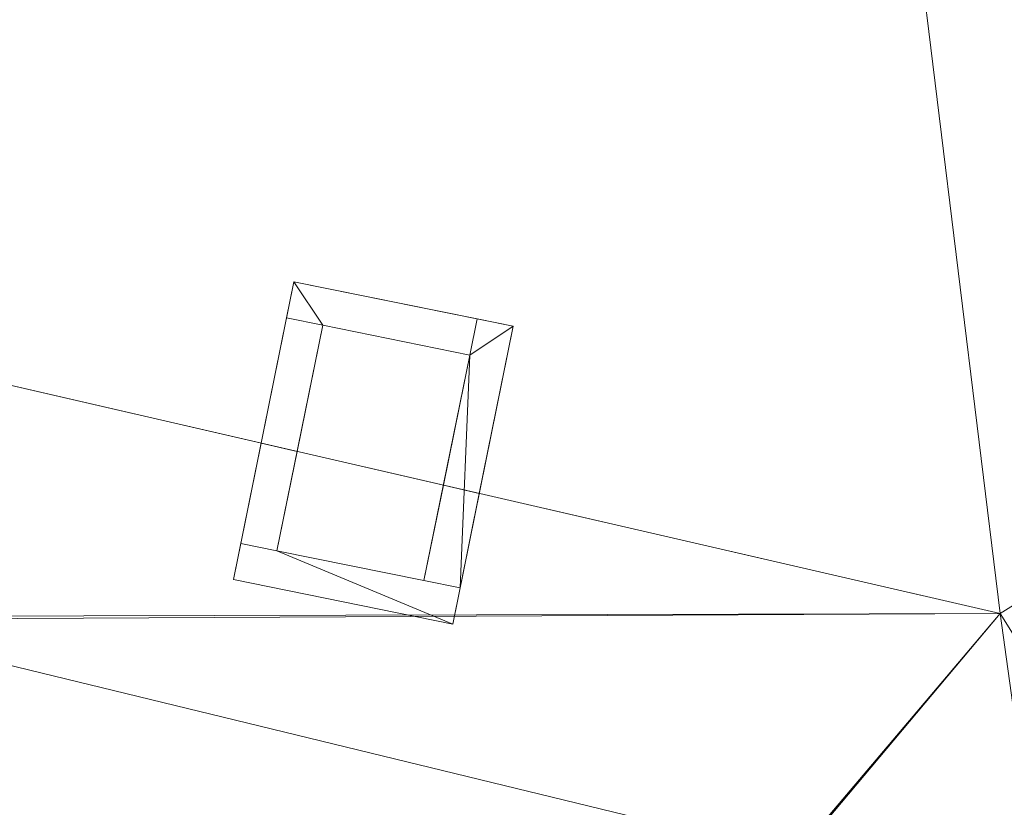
# Model space of a CAD drawing. Header units: millimetres. Extents: x -430348 to -225823, y -86243 to 5084.
# Tile 824 of 1056: x -322150 to -318149, y -68114 to -64911. Entities that reach past the tile are written whole.
import ezdxf

# ---------------------------------------------------------------- set-up
doc = ezdxf.new("R2010")
doc.units = ezdxf.units.MM
doc.layers.add('A-ROOF', color=132, linetype='Continuous', lineweight=9)
doc.layers.add('A-WALL', color=113, linetype='Continuous', lineweight=9)

msp = doc.modelspace()

# ---------------------------------------------------------------- meshes
at = {"layer": 'A-ROOF'}
mesh = msp.add_polyface(dxfattribs=at)
corners = [(-317760.1, -60235.7, 64710), (-316073.9, -62934.2, 66314.9), (-316906.2, -66539.3, 66314.9), (-318592.4, -63840.9, 64710)]
mesh.append_faces([[corners[k] for k in face] for face in [(3, 0, 1, 2)]])
mesh = msp.add_polyface(dxfattribs=at)
corners = [(-317760.1, -60235.7, 64832.8), (-318592.4, -63840.9, 64832.8), (-316906.2, -66539.3, 66437.7), (-316073.9, -62934.2, 66437.7)]
mesh.append_faces([[corners[k] for k in face] for face in [(3, 0, 1, 2)]])
mesh = msp.add_polyface(dxfattribs=at)
corners = [(-318592.4, -63840.9, 64710), (-316906.2, -66539.3, 66314.9), (-318165.5, -67326.2, 67063.9), (-332868.8, -63931.7, 67063.9), (-332936.9, -63916, 67063.9), (-332194.6, -60700.6, 64710), (-332126.4, -60716.3, 64710)]
mesh.append_faces([[corners[k] for k in face] for face in [(0, 3, 6)]], dxfattribs={"vtx0": -1, "vtx1": -1})
mesh.append_faces([[corners[k] for k in face] for face in [(5, 6, 3, 4)]], dxfattribs={"vtx1": -1})
mesh.append_faces([[corners[k] for k in face] for face in [(0, 1, 2, 3)]], dxfattribs={"vtx3": -1})
mesh = msp.add_polyface(dxfattribs=at)
corners = [(-318592.4, -63840.9, 64832.8), (-332194.6, -60700.6, 64832.8), (-332936.9, -63916, 67186.7), (-318165.5, -67326.2, 67186.7), (-316906.2, -66539.3, 66437.7)]
mesh.append_faces([[corners[k] for k in face] for face in [(3, 4, 0)]], dxfattribs={"vtx2": -1})
mesh.append_faces([[corners[k] for k in face] for face in [(0, 1, 2, 3)]], dxfattribs={"vtx3": -1})
mesh = msp.add_polyface(dxfattribs=at)
corners = [(-315692.4, -71284, 64710), (-318165.5, -67326.2, 67063.9), (-316906.2, -66539.3, 66314.9), (-316073.9, -62934.2, 66314.9), (-313375.4, -61248, 64710)]
mesh.append_faces([[corners[k] for k in face] for face in [(2, 0, 1)]], dxfattribs={"vtx0": -1})
mesh.append_faces([[corners[k] for k in face] for face in [(2, 3, 4, 0)]], dxfattribs={"vtx3": -1})
mesh = msp.add_polyface(dxfattribs=at)
corners = [(-315692.4, -71284, 64832.8), (-313375.4, -61248, 64832.8), (-316073.9, -62934.2, 66437.7), (-316906.2, -66539.3, 66437.7), (-318165.5, -67326.2, 67186.7)]
mesh.append_faces([[corners[k] for k in face] for face in [(4, 0, 3)]], dxfattribs={"vtx1": -1})
mesh.append_faces([[corners[k] for k in face] for face in [(1, 2, 3, 0)]], dxfattribs={"vtx2": -1})
mesh = msp.add_polyface(dxfattribs=at)
corners = [(-333251.5, -67230.2, 64710), (-333611.1, -67147.1, 64710), (-333679.3, -67131.4, 64710), (-332936.9, -63916, 67063.9), (-332868.8, -63931.7, 67063.9), (-318165.5, -67326.2, 67063.9), (-315692.4, -71284, 64710), (-317681.3, -70824.8, 64710), (-317690.1, -70822.8, 64710), (-318995, -68313.3, 66244.7), (-321237.9, -70003.7, 64710), (-321247.5, -70001.5, 64710), (-321653.8, -69907.7, 64710), (-321663.7, -69905.4, 64710), (-322956.8, -67350.6, 66278.2), (-325209.1, -69086.9, 64710), (-325220, -69084.4, 64710), (-329743.8, -68040, 64710), (-329753.7, -68037.7, 64710), (-331029.5, -65517.1, 66257.1)]
mesh.append_faces([[corners[k] for k in face] for face in [(4, 2, 3)]], dxfattribs={"vtx0": -1})
mesh.append_faces([[corners[k] for k in face] for face in [(14, 5, 9)]], dxfattribs={"vtx0": -1, "vtx1": -1, "vtx2": -1})
mesh.append_faces([[corners[k] for k in face] for face in [(14, 19, 4, 5)]], dxfattribs={"vtx0": -1, "vtx1": -1, "vtx3": -1})
mesh.append_faces([[corners[k] for k in face] for face in [(4, 19, 0)]], dxfattribs={"vtx0": -1, "vtx2": -1})
mesh.append_faces([[corners[k] for k in face] for face in [(16, 17, 14, 15), (6, 7, 5)]], dxfattribs={"vtx1": -1})
mesh.append_faces([[corners[k] for k in face] for face in [(1, 2, 4, 0)]], dxfattribs={"vtx1": -1, "vtx2": -1})
mesh.append_faces([[corners[k] for k in face] for face in [(17, 18, 19, 14), (7, 8, 9, 5), (12, 13, 14, 9)]], dxfattribs={"vtx2": -1, "vtx3": -1})
mesh.append_faces([[corners[k] for k in face] for face in [(9, 10, 11, 12)]], dxfattribs={"vtx3": -1})
mesh = msp.add_polyface(dxfattribs=at)
corners = [(-333679.3, -67131.4, 64832.8), (-333262.4, -67227.7, 64832.8), (-331027.1, -65504.5, 66389.1), (-329743.8, -68040, 64832.8), (-325220, -69084.4, 64832.8), (-322954.5, -67337.9, 66410.2), (-321653.8, -69907.7, 64832.8), (-321247.5, -70001.5, 64832.8), (-318993, -68302.4, 66375.5), (-317681.3, -70824.8, 64832.8), (-315692.4, -71284, 64832.8), (-318165.5, -67326.2, 67186.7), (-332936.9, -63916, 67186.7)]
mesh.append_faces([[corners[k] for k in face] for face in [(5, 2, 3, 4)]], dxfattribs={"vtx0": -1})
mesh.append_faces([[corners[k] for k in face] for face in [(12, 2, 5, 11)]], dxfattribs={"vtx0": -1, "vtx1": -1, "vtx2": -1})
mesh.append_faces([[corners[k] for k in face] for face in [(5, 6, 8, 11)]], dxfattribs={"vtx1": -1, "vtx2": -1, "vtx3": -1})
mesh.append_faces([[corners[k] for k in face] for face in [(9, 10, 11, 8), (6, 7, 8)]], dxfattribs={"vtx2": -1})
mesh.append_faces([[corners[k] for k in face] for face in [(12, 0, 1, 2)]], dxfattribs={"vtx3": -1})
mesh = msp.add_polyface(dxfattribs=at)
corners = [(-321281.6, -67188, 68047.2), (-321035.9, -65976.7, 68047.2), (-320144.4, -66157.6, 68047.2), (-320390.2, -67368.8, 68047.2)]
mesh.append_faces([[corners[k] for k in face] for face in [(3, 0, 1, 2)]])
mesh = msp.add_polyface(dxfattribs=at)
corners = [(-321035.9, -65976.7, 68247.2), (-321281.6, -67188, 68247.2), (-320390.2, -67368.8, 68247.2), (-320144.4, -66157.6, 68247.2)]
mesh.append_faces([[corners[k] for k in face] for face in [(3, 0, 1, 2)]])
mesh = msp.add_polyface(dxfattribs=at)
corners = [(-321281.6, -67188, 68247.2), (-321035.9, -65976.7, 68247.2), (-321035.9, -65976.7, 68047.2), (-321281.6, -67188, 68047.2)]
mesh.append_faces([[corners[k] for k in face] for face in [(1, 2, 3, 0)]])
mesh = msp.add_polyface(dxfattribs=at)
corners = [(-321035.9, -65976.7, 68247.2), (-320144.4, -66157.6, 68247.2), (-320144.4, -66157.6, 68047.2), (-321035.9, -65976.7, 68047.2)]
mesh.append_faces([[corners[k] for k in face] for face in [(0, 1, 2, 3)]])
mesh = msp.add_polyface(dxfattribs=at)
corners = [(-320144.4, -66157.6, 68247.2), (-320390.2, -67368.8, 68247.2), (-320390.2, -67368.8, 68047.2), (-320144.4, -66157.6, 68047.2)]
mesh.append_faces([[corners[k] for k in face] for face in [(1, 2, 3, 0)]])
mesh = msp.add_polyface(dxfattribs=at)
corners = [(-320390.2, -67368.8, 68247.2), (-321281.6, -67188, 68247.2), (-321281.6, -67188, 68047.2), (-320390.2, -67368.8, 68047.2)]
mesh.append_faces([[corners[k] for k in face] for face in [(1, 2, 3, 0)]])
mesh = msp.add_polyface(dxfattribs=at)
corners = [(-321711.7, -70158.6, 64832.8), (-321653.8, -69907.7, 64832.8), (-322954.5, -67337.9, 66410.2), (-323509.9, -69743.5, 66410.2)]
mesh.append_faces([[corners[k] for k in face] for face in [(3, 0, 1, 2)]])
mesh = msp.add_polyface(dxfattribs=at)
corners = [(-321663.7, -69905.4, 64710), (-321721.6, -70156.3, 64710), (-323509.3, -69743.6, 66278.2), (-322956.8, -67350.6, 66278.2)]
mesh.append_faces([[corners[k] for k in face] for face in [(0, 1, 2, 3)]])
at = {"layer": 'A-WALL'}
mesh = msp.add_polyface(dxfattribs=at)
corners = [(-321035.9, -65976.7, 68047.2), (-321035.9, -65976.7, 66709.4), (-321065.7, -66123.7, 66816.3), (-321065.7, -66123.7, 68047.2)]
mesh.append_faces([[corners[k] for k in face] for face in [(0, 1, 2, 3)]])
mesh = msp.add_polyface(dxfattribs=at)
corners = [(-320291.4, -66127.8, 68047.2), (-321035.9, -65976.7, 68047.2), (-321065.7, -66123.7, 68047.2), (-320918.7, -66153.6, 68047.2), (-320321.3, -66274.8, 68047.2)]
mesh.append_faces([[corners[k] for k in face] for face in [(1, 2, 3)]], dxfattribs={"vtx2": -1})
mesh.append_faces([[corners[k] for k in face] for face in [(3, 4, 0, 1)]], dxfattribs={"vtx3": -1})
mesh = msp.add_polyface(dxfattribs=at)
corners = [(-321035.9, -65976.7, 66709.4), (-320291.4, -66127.8, 66694.9), (-320321.3, -66274.8, 66801.8), (-320918.7, -66153.6, 66813.4), (-321065.7, -66123.7, 66816.3)]
mesh.append_faces([[corners[k] for k in face] for face in [(4, 0, 3)]], dxfattribs={"vtx1": -1})
mesh.append_faces([[corners[k] for k in face] for face in [(1, 2, 3, 0)]], dxfattribs={"vtx2": -1})
mesh = msp.add_polyface(dxfattribs=at)
corners = [(-320291.4, -66127.8, 66694.9), (-321035.9, -65976.7, 66709.4), (-321035.9, -65976.7, 68047.2), (-320291.4, -66127.8, 68047.2)]
mesh.append_faces([[corners[k] for k in face] for face in [(3, 0, 1, 2)]])
mesh = msp.add_polyface(dxfattribs=at)
corners = [(-321065.7, -66123.7, 66816.3), (-321169, -66632.8, 67186.7), (-321251.8, -67040.9, 66889.8), (-321251.8, -67040.9, 68047.2), (-321065.7, -66123.7, 68047.2)]
mesh.append_faces([[corners[k] for k in face] for face in [(4, 0, 1)]], dxfattribs={"vtx2": -1})
mesh.append_faces([[corners[k] for k in face] for face in [(1, 2, 3, 4)]], dxfattribs={"vtx3": -1})
mesh = msp.add_polyface(dxfattribs=at)
corners = [(-321065.7, -66123.7, 68047.2), (-321251.8, -67040.9, 68047.2), (-321104.8, -67070.8, 68047.2), (-320918.7, -66153.6, 68047.2)]
mesh.append_faces([[corners[k] for k in face] for face in [(1, 2, 3, 0)]])
mesh = msp.add_polyface(dxfattribs=at)
corners = [(-321169, -66632.8, 67186.7), (-321065.7, -66123.7, 66816.3), (-320918.7, -66153.6, 66813.4), (-321022.8, -66666.6, 67186.7)]
mesh.append_faces([[corners[k] for k in face] for face in [(2, 3, 0, 1)]])
mesh = msp.add_polyface(dxfattribs=at)
corners = [(-320321.3, -66274.8, 66801.8), (-320321.3, -66274.8, 68047.2), (-320918.7, -66153.6, 68047.2), (-321065.7, -66123.7, 68047.2), (-321065.7, -66123.7, 66816.3), (-320918.7, -66153.6, 66813.4)]
mesh.append_faces([[corners[k] for k in face] for face in [(2, 3, 4, 5), (5, 0, 1, 2)]], dxfattribs={"vtx3": -1})
mesh = msp.add_polyface(dxfattribs=at)
corners = [(-321065.7, -66123.7, 66816.3), (-321065.7, -66123.7, 68047.2), (-320918.7, -66153.6, 68047.2), (-320918.7, -66153.6, 66813.4)]
mesh.append_faces([[corners[k] for k in face] for face in [(0, 1, 2, 3)]])
mesh = msp.add_polyface(dxfattribs=at)
corners = [(-320507.4, -67192, 66904.2), (-320507.4, -67192, 68047.2), (-320321.3, -66274.8, 68047.2), (-320291.4, -66127.8, 68047.2), (-320291.4, -66127.8, 66694.9), (-320321.3, -66274.8, 66801.8), (-320428.6, -66803.8, 67186.7)]
mesh.append_faces([[corners[k] for k in face] for face in [(5, 2, 3, 4)]], dxfattribs={"vtx0": -1})
mesh.append_faces([[corners[k] for k in face] for face in [(6, 2, 5)]], dxfattribs={"vtx0": -1, "vtx1": -1})
mesh.append_faces([[corners[k] for k in face] for face in [(1, 2, 6, 0)]], dxfattribs={"vtx1": -1})
mesh = msp.add_polyface(dxfattribs=at)
corners = [(-320360.4, -67221.8, 68047.2), (-320144.4, -66157.6, 68047.2), (-320291.4, -66127.8, 68047.2), (-320321.3, -66274.8, 68047.2), (-320507.4, -67192, 68047.2)]
mesh.append_faces([[corners[k] for k in face] for face in [(4, 0, 3)]], dxfattribs={"vtx1": -1})
mesh.append_faces([[corners[k] for k in face] for face in [(1, 2, 3, 0)]], dxfattribs={"vtx2": -1})
mesh = msp.add_polyface(dxfattribs=at)
corners = [(-320144.4, -66157.6, 66692), (-320282.4, -66837.5, 67186.7), (-320428.6, -66803.8, 67186.7), (-320321.3, -66274.8, 66801.8), (-320291.4, -66127.8, 66694.9)]
mesh.append_faces([[corners[k] for k in face] for face in [(3, 0, 1, 2), (0, 3, 4)]], dxfattribs={"vtx0": -1})
mesh = msp.add_polyface(dxfattribs=at)
corners = [(-320291.4, -66127.8, 66694.9), (-320291.4, -66127.8, 68047.2), (-320321.3, -66274.8, 68047.2), (-320321.3, -66274.8, 66801.8)]
mesh.append_faces([[corners[k] for k in face] for face in [(3, 0, 1, 2)]])
mesh = msp.add_polyface(dxfattribs=at)
corners = [(-320144.4, -66157.6, 68047.2), (-320144.4, -66157.6, 66692), (-320291.4, -66127.8, 66694.9), (-320291.4, -66127.8, 68047.2)]
mesh.append_faces([[corners[k] for k in face] for face in [(0, 1, 2, 3)]])
mesh = msp.add_polyface(dxfattribs=at)
corners = [(-320918.7, -66153.6, 66813.4), (-320918.7, -66153.6, 68047.2), (-321104.8, -67070.8, 68047.2), (-321104.8, -67070.8, 66892.6), (-321022.8, -66666.6, 67186.7)]
mesh.append_faces([[corners[k] for k in face] for face in [(2, 3, 4)]], dxfattribs={"vtx2": -1})
mesh.append_faces([[corners[k] for k in face] for face in [(4, 0, 1, 2)]], dxfattribs={"vtx3": -1})
mesh = msp.add_polyface(dxfattribs=at)
corners = [(-320360.4, -67221.8, 66907.1), (-320282.4, -66837.5, 67186.7), (-320144.4, -66157.6, 66692), (-320144.4, -66157.6, 68047.2), (-320360.4, -67221.8, 68047.2)]
mesh.append_faces([[corners[k] for k in face] for face in [(4, 0, 1)]], dxfattribs={"vtx2": -1})
mesh.append_faces([[corners[k] for k in face] for face in [(1, 2, 3, 4)]], dxfattribs={"vtx3": -1})
mesh = msp.add_polyface(dxfattribs=at)
corners = [(-321251.8, -67040.9, 66889.8), (-321169, -66632.8, 67186.7), (-321022.8, -66666.6, 67186.7), (-321104.8, -67070.8, 66892.6)]
mesh.append_faces([[corners[k] for k in face] for face in [(0, 1, 2, 3)]])
mesh = msp.add_polyface(dxfattribs=at)
corners = [(-320282.4, -66837.5, 67186.7), (-320360.4, -67221.8, 66907.1), (-320507.4, -67192, 66904.2), (-320428.6, -66803.8, 67186.7)]
mesh.append_faces([[corners[k] for k in face] for face in [(2, 3, 0, 1)]])
mesh = msp.add_polyface(dxfattribs=at)
corners = [(-321251.8, -67040.9, 68047.2), (-321251.8, -67040.9, 66889.8), (-321281.6, -67188, 66782.8), (-321281.6, -67188, 68047.2)]
mesh.append_faces([[corners[k] for k in face] for face in [(3, 0, 1, 2)]])
mesh = msp.add_polyface(dxfattribs=at)
corners = [(-320360.4, -67221.8, 68047.2), (-320507.4, -67192, 68047.2), (-321104.8, -67070.8, 68047.2), (-321251.8, -67040.9, 68047.2), (-321281.6, -67188, 68047.2), (-320390.2, -67368.8, 68047.2)]
mesh.append_faces([[corners[k] for k in face] for face in [(2, 3, 4, 5), (5, 0, 1, 2)]], dxfattribs={"vtx3": -1})
mesh = msp.add_polyface(dxfattribs=at)
corners = [(-321251.8, -67040.9, 66889.8), (-321104.8, -67070.8, 66892.6), (-320507.4, -67192, 66904.2), (-320360.4, -67221.8, 66907.1), (-320390.2, -67368.8, 66800.1), (-321281.6, -67188, 66782.8)]
mesh.append_faces([[corners[k] for k in face] for face in [(5, 0, 1, 4), (2, 3, 4, 1)]], dxfattribs={"vtx2": -1})
mesh = msp.add_polyface(dxfattribs=at)
corners = [(-320360.4, -67221.8, 66907.1), (-320507.4, -67192, 66904.2), (-321104.8, -67070.8, 66892.6), (-321251.8, -67040.9, 66889.8), (-321251.8, -67040.9, 68047.2), (-321104.8, -67070.8, 68047.2), (-320507.4, -67192, 68047.2), (-320360.4, -67221.8, 68047.2)]
mesh.append_faces([[corners[k] for k in face] for face in [(0, 1, 6, 7)]], dxfattribs={"vtx1": -1})
mesh.append_faces([[corners[k] for k in face] for face in [(5, 6, 1, 2)]], dxfattribs={"vtx1": -1, "vtx3": -1})
mesh.append_faces([[corners[k] for k in face] for face in [(2, 3, 4, 5)]], dxfattribs={"vtx3": -1})
mesh = msp.add_polyface(dxfattribs=at)
corners = [(-321251.8, -67040.9, 68047.2), (-321251.8, -67040.9, 66889.8), (-321104.8, -67070.8, 66892.6), (-321104.8, -67070.8, 68047.2)]
mesh.append_faces([[corners[k] for k in face] for face in [(2, 3, 0, 1)]])
mesh = msp.add_polyface(dxfattribs=at)
corners = [(-320390.2, -67368.8, 66800.1), (-320390.2, -67368.8, 68047.2), (-321281.6, -67188, 68047.2), (-321281.6, -67188, 66782.8)]
mesh.append_faces([[corners[k] for k in face] for face in [(2, 3, 0, 1)]])
mesh = msp.add_polyface(dxfattribs=at)
corners = [(-320360.4, -67221.8, 66907.1), (-320360.4, -67221.8, 68047.2), (-320507.4, -67192, 68047.2), (-320507.4, -67192, 66904.2)]
mesh.append_faces([[corners[k] for k in face] for face in [(0, 1, 2, 3)]])
mesh = msp.add_polyface(dxfattribs=at)
corners = [(-320360.4, -67221.8, 66907.1), (-320360.4, -67221.8, 68047.2), (-320390.2, -67368.8, 68047.2), (-320390.2, -67368.8, 66800.1)]
mesh.append_faces([[corners[k] for k in face] for face in [(2, 3, 0, 1)]])

doc.saveas('drawing.dxf')
